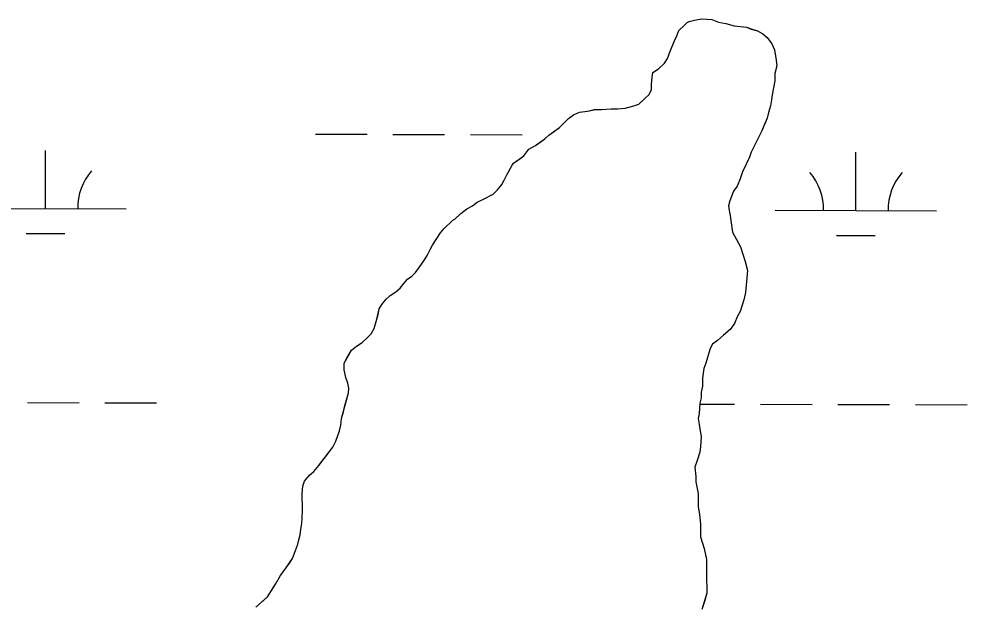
# Model space of a CAD drawing. Extents: x 3177385 to 3215275, y 903885 to 929304.
# Drawn here: x 3199293 to 3199880, y 926431 to 926792 of the extents above; entities that cross this region are included whole.
import ezdxf

# ---------------------------------------------------------------- set-up
doc = ezdxf.new("R2010")
doc.units = 0
for name, color, linetype in [('V-SITE-VEGE', 7, 'Continuous'), ('V-TOPO-SHOR', 7, 'Continuous'), ('V-WETL-SWMP', 7, 'Continuous')]:
    doc.layers.add(name, color=color, linetype=linetype)

msp = doc.modelspace()

# ---------------------------------------------------------------- linework, layer by layer
at = {"layer": 'V-SITE-VEGE'}
for p, q in [((3199708.16, 926790.4), (3199711.56, 926791.14)), ((3199711.56, 926791.14), (3199715.71, 926791.88)), ((3199715.71, 926791.88), (3199719.11, 926791.86)), ((3199719.11, 926791.86), (3199722.13, 926791.46)), ((3199722.13, 926791.46), (3199726.28, 926789.93)), ((3199700.56, 926781.38), (3199701.71, 926784.78)), ((3199701.71, 926784.78), (3199705.13, 926787.78)), ((3199705.13, 926787.78), (3199707.02, 926789.66)), ((3199707.02, 926789.66), (3199708.16, 926790.4)), ((3199726.28, 926789.93), (3199730.8, 926789.16)), ((3199730.8, 926789.16), (3199736.08, 926787.62)), ((3199736.08, 926787.62), (3199743.62, 926786.83)), ((3199743.62, 926786.83), (3199746.64, 926785.67)), ((3199746.64, 926785.67), (3199750.41, 926784.53)), ((3199699.04, 926778.37), (3199700.56, 926781.38)), ((3199750.41, 926784.53), (3199753.79, 926782.62)), ((3199753.79, 926782.62), (3199756.43, 926780.34)), ((3199756.43, 926780.34), (3199759.43, 926776.55)), ((3199696.36, 926771.97), (3199699.04, 926778.37)), ((3199759.43, 926776.55), (3199760.92, 926772.77)), ((3199692.93, 926764.44), (3199694.83, 926767.44)), ((3199694.83, 926767.44), (3199696.36, 926771.97)), ((3199760.92, 926772.77), (3199762.02, 926766.35)), ((3199689.13, 926761.06), (3199692.93, 926764.44)), ((3199762.38, 926762.95), (3199761.22, 926758.04)), ((3199762.02, 926766.35), (3199762.38, 926762.95)), ((3199684.93, 926751.26), (3199685.33, 926755.79)), ((3199685.33, 926755.79), (3199685.73, 926758.81)), ((3199685.73, 926758.81), (3199689.13, 926761.06)), ((3199761.22, 926758.04), (3199761.2, 926753.52)), ((3199684.92, 926748.24), (3199684.93, 926751.26)), ((3199761.2, 926753.52), (3199759.64, 926744.84)), ((3199680.73, 926742.6), (3199683.39, 926745.23)), ((3199683.39, 926745.23), (3199684.92, 926748.24)), ((3199759.64, 926744.84), (3199759.25, 926741.82)), ((3199668.62, 926736.62), (3199673.92, 926738.11)), ((3199673.92, 926738.11), (3199676.94, 926739.23)), ((3199676.94, 926739.23), (3199680.73, 926742.6)), ((3199758.47, 926738.05), (3199757.32, 926733.91)), ((3199759.25, 926741.82), (3199758.47, 926738.05)), ((3199633.48, 926730.39), (3199636.52, 926732.64)), ((3199636.52, 926732.64), (3199640.3, 926734.13)), ((3199640.3, 926734.13), (3199645.21, 926734.86)), ((3199645.21, 926734.86), (3199650.12, 926735.96)), ((3199650.12, 926735.96), (3199653.9, 926735.94)), ((3199653.9, 926735.94), (3199659.94, 926736.29)), ((3199659.94, 926736.29), (3199663.71, 926736.27)), ((3199663.71, 926736.27), (3199668.62, 926736.62)), ((3199757.32, 926733.91), (3199756.55, 926730.51)), ((3199627.79, 926724.76), (3199633.48, 926730.39)), ((3199756.55, 926730.51), (3199753.11, 926722.6)), ((3199621.35, 926719.88), (3199627.79, 926724.76)), ((3199753.11, 926722.6), (3199750.44, 926717.33)), ((3199613.02, 926713.51), (3199618.7, 926717.63)), ((3199618.7, 926717.63), (3199621.35, 926719.88)), ((3199750.44, 926717.33), (3199748.53, 926713.19)), ((3199605.81, 926707.13), (3199608.85, 926711.26)), ((3199608.85, 926711.26), (3199613.02, 926713.51)), ((3199746.62, 926709.42), (3199745.48, 926706.41)), ((3199748.53, 926713.19), (3199746.62, 926709.42)), ((3199598.61, 926701.5), (3199599.37, 926702.63)), ((3199599.37, 926702.63), (3199605.81, 926707.13)), ((3199745.48, 926706.41), (3199741.28, 926697.37)), ((3199595.18, 926695.48), (3199598.61, 926701.5)), ((3199741.28, 926697.37), (3199739.75, 926692.85)), ((3199592.13, 926689.45), (3199593.65, 926692.09)), ((3199593.65, 926692.09), (3199595.18, 926695.48)), ((3199739.75, 926692.85), (3199737.83, 926688.33)), ((3199586.81, 926683.44), (3199589.47, 926686.07)), ((3199589.47, 926686.07), (3199592.13, 926689.45)), ((3199735.55, 926685.32), (3199733.26, 926679.29)), ((3199737.83, 926688.33), (3199735.55, 926685.32)), ((3199576.97, 926678.58), (3199580.38, 926680.08)), ((3199580.38, 926680.08), (3199586.81, 926683.44)), ((3199733.26, 926679.29), (3199732.49, 926676.28)), ((3199566.75, 926671.47), (3199570.54, 926674.46)), ((3199570.54, 926674.46), (3199573.94, 926676.34)), ((3199573.94, 926676.34), (3199576.97, 926678.58)), ((3199732.49, 926676.28), (3199732.85, 926673.26)), ((3199732.85, 926673.26), (3199733.59, 926670.23)), ((3199556.13, 926662.08), (3199561.82, 926667.34)), ((3199561.82, 926667.34), (3199562.95, 926668.09)), ((3199562.95, 926668.09), (3199566.75, 926671.47)), ((3199733.59, 926670.23), (3199733.95, 926667.21)), ((3199733.95, 926667.21), (3199735.05, 926660.03)), ((3199554.23, 926659.45), (3199556.13, 926662.08)), ((3199549.28, 926651.93), (3199554.23, 926659.45)), ((3199735.05, 926660.03), (3199739.91, 926650.95)), ((3199547.76, 926649.29), (3199549.28, 926651.93)), ((3199739.91, 926650.95), (3199742.88, 926641.87)), ((3199544.33, 926642.89), (3199545.85, 926645.53)), ((3199545.85, 926645.53), (3199547.76, 926649.29)), ((3199538.62, 926634.99), (3199540.91, 926638)), ((3199540.91, 926638), (3199544.33, 926642.89)), ((3199742.88, 926641.87), (3199744.36, 926636.2)), ((3199533.7, 926630.86), (3199536.35, 926632.74)), ((3199536.35, 926632.74), (3199538.62, 926634.99)), ((3199744.36, 926636.2), (3199743.16, 926622.62)), ((3199529.14, 926625.23), (3199531.42, 926628.23)), ((3199531.42, 926628.23), (3199533.7, 926630.86)), ((3199520.42, 926618.48), (3199523.07, 926620.73)), ((3199523.07, 926620.73), (3199526.48, 926622.97)), ((3199526.48, 926622.97), (3199529.14, 926625.23)), ((3199743.16, 926622.62), (3199742, 926618.1)), ((3199516.24, 926612.46), (3199517.76, 926615.09)), ((3199517.76, 926615.09), (3199520.42, 926618.48)), ((3199742, 926618.1), (3199739.7, 926610.93)), ((3199514.7, 926606.05), (3199516.24, 926612.46)), ((3199739.7, 926610.93), (3199738.18, 926607.92)), ((3199513.16, 926600.39), (3199514.7, 926606.05)), ((3199736.27, 926603.4), (3199733.6, 926599.64)), ((3199738.18, 926607.92), (3199736.27, 926603.4)), ((3199508.98, 926594.75), (3199511.25, 926597.01)), ((3199511.25, 926597.01), (3199513.16, 926600.39)), ((3199733.6, 926599.64), (3199729.44, 926596.26)), ((3199502.15, 926589.5), (3199505.56, 926591.75)), ((3199505.56, 926591.75), (3199508.98, 926594.75)), ((3199725.65, 926592.89), (3199722.61, 926590.64)), ((3199729.44, 926596.26), (3199725.65, 926592.89)), ((3199494.55, 926578.97), (3199499.12, 926586.87)), ((3199499.12, 926586.87), (3199502.15, 926589.5)), ((3199721.09, 926588), (3199718.4, 926578.96)), ((3199722.61, 926590.64), (3199721.09, 926588)), ((3199494.53, 926574.82), (3199494.55, 926578.97)), ((3199495.63, 926569.91), (3199494.53, 926574.82)), ((3199717.25, 926575.57), (3199716.46, 926569.53)), ((3199718.4, 926578.96), (3199717.25, 926575.57)), ((3199496.75, 926566.5), (3199495.63, 926569.91)), ((3199716.46, 926569.53), (3199716.44, 926564.62)), ((3199497.49, 926563.48), (3199496.75, 926566.5)), ((3199497.1, 926560.46), (3199497.49, 926563.48)), ((3199716.44, 926564.62), (3199715.67, 926560.85)), ((3199492.86, 926544.63), (3199497.1, 926560.46)), ((3199715.65, 926557.46), (3199714.87, 926554.06)), ((3199715.67, 926560.85), (3199715.65, 926557.46)), ((3199714.87, 926554.06), (3199714.46, 926547.65)), ((3199492.46, 926540.48), (3199492.86, 926544.63)), ((3199714.46, 926547.65), (3199713.7, 926544.63)), ((3199713.7, 926544.63), (3199714.43, 926540.85)), ((3199491.69, 926537.08), (3199492.46, 926540.48)), ((3199714.43, 926540.85), (3199715.52, 926533.29)), ((3199489.39, 926530.68), (3199491.69, 926537.08)), ((3199715.52, 926533.29), (3199715.12, 926527.26)), ((3199478.75, 926515.64), (3199487.49, 926526.92)), ((3199487.49, 926526.92), (3199489.39, 926530.68)), ((3199715.12, 926527.26), (3199714.72, 926523.86)), ((3199714.72, 926523.86), (3199713.18, 926518.59)), ((3199475.71, 926511.87), (3199478.75, 926515.64)), ((3199713.18, 926518.59), (3199711.65, 926514.44)), ((3199470.01, 926505.86), (3199473.05, 926509.62)), ((3199473.05, 926509.62), (3199475.71, 926511.87)), ((3199711.65, 926514.44), (3199712.38, 926508.77)), ((3199712.38, 926508.77), (3199712.36, 926505.38)), ((3199468.46, 926498.32), (3199468.87, 926502.85)), ((3199468.87, 926502.85), (3199470.01, 926505.86)), ((3199712.36, 926505.38), (3199713.83, 926498.2)), ((3199468.79, 926488.13), (3199468.46, 926498.32)), ((3199713.83, 926498.2), (3199713.79, 926489.89)), ((3199468.39, 926482.84), (3199468.79, 926488.13)), ((3199713.79, 926489.89), (3199714.52, 926485.36)), ((3199714.52, 926485.36), (3199715.25, 926478.94)), ((3199467.6, 926476.06), (3199468.37, 926479.83)), ((3199468.37, 926479.83), (3199468.39, 926482.84)), ((3199467.2, 926472.66), (3199467.6, 926476.06)), ((3199715.25, 926478.94), (3199715.21, 926471.39)), ((3199465.66, 926466.25), (3199467.2, 926472.66)), ((3199715.21, 926471.39), (3199717.43, 926464.2)), ((3199462.6, 926457.96), (3199465.66, 926466.25)), ((3199717.43, 926464.2), (3199718.91, 926457.4)), ((3199458.41, 926451.94), (3199462.6, 926457.96)), ((3199718.91, 926457.4), (3199718.85, 926445.32)), ((3199454.99, 926447.43), (3199458.41, 926451.94)), ((3199451.95, 926442.16), (3199454.99, 926447.43)), ((3199718.85, 926445.32), (3199719.2, 926439.66)), ((3199447, 926434.26), (3199451.95, 926442.16)), ((3199719.2, 926439.66), (3199719.18, 926436.64)), ((3199439.79, 926427.88), (3199447, 926434.26)), ((3199719.18, 926436.64), (3199716.11, 926426.46))]:
    msp.add_line(p, q, dxfattribs=at)
at = {"layer": 'V-TOPO-SHOR'}
for points in [[(3199580.38, 926680.08), (3199586.81, 926683.44), (3199589.47, 926686.07), (3199592.13, 926689.45), (3199593.65, 926692.09), (3199595.18, 926695.48), (3199598.61, 926701.5), (3199599.37, 926702.63), (3199602.02, 926704.5), (3199605.81, 926707.13), (3199608.85, 926711.26), (3199613.02, 926713.51), (3199616.05, 926715.76), (3199618.7, 926717.63), (3199621.35, 926719.88), (3199624.76, 926722.51), (3199627.79, 926724.76), (3199633.48, 926730.39), (3199636.52, 926732.64), (3199640.3, 926734.13), (3199645.21, 926734.86), (3199650.12, 926735.97), (3199653.9, 926735.94), (3199659.94, 926736.29), (3199663.71, 926736.27), (3199668.62, 926736.62), (3199673.92, 926738.11), (3199676.94, 926739.23), (3199680.73, 926742.6), (3199683.39, 926745.23), (3199684.92, 926748.24), (3199684.93, 926751.26), (3199685.33, 926755.79), (3199685.73, 926758.81), (3199689.13, 926761.06), (3199692.93, 926764.44), (3199694.83, 926767.44), (3199696.36, 926771.97), (3199699.04, 926778.37), (3199700.56, 926781.38), (3199701.71, 926784.78), (3199705.13, 926787.78), (3199707.02, 926789.66), (3199708.16, 926790.4), (3199711.56, 926791.14), (3199715.72, 926791.88), (3199719.11, 926791.86), (3199722.13, 926791.46), (3199726.28, 926789.93), (3199730.8, 926789.16), (3199736.08, 926787.62), (3199739.85, 926787.22), (3199743.62, 926786.83), (3199746.64, 926785.68), (3199750.41, 926784.53), (3199753.79, 926782.62), (3199756.43, 926780.34), (3199759.43, 926776.55), (3199760.92, 926772.77), (3199762.02, 926766.35), (3199762.38, 926762.95), (3199761.22, 926758.04), (3199761.2, 926753.52), (3199759.64, 926744.84), (3199759.25, 926741.82), (3199758.47, 926738.05), (3199757.32, 926733.91), (3199756.55, 926730.51), (3199755.02, 926727.12), (3199753.11, 926722.6), (3199750.44, 926717.33), (3199748.53, 926713.19), (3199746.62, 926709.42), (3199745.48, 926706.41), (3199741.28, 926697.37), (3199739.75, 926692.85), (3199737.83, 926688.33), (3199735.55, 926685.32), (3199733.26, 926679.29), (3199732.49, 926676.28), (3199732.85, 926673.26), (3199733.59, 926670.23), (3199733.95, 926667.21), (3199735.05, 926660.03), (3199737.29, 926655.87), (3199739.91, 926650.95), (3199741.4, 926646.41), (3199742.88, 926641.87), (3199744.36, 926636.2), (3199743.56, 926627.15), (3199743.16, 926622.62), (3199742, 926618.1), (3199739.7, 926610.93), (3199738.18, 926607.92), (3199736.27, 926603.4), (3199733.6, 926599.64), (3199729.44, 926596.26), (3199725.65, 926592.89), (3199722.61, 926590.64), (3199721.09, 926588), (3199718.4, 926578.96)], [(3199442.83, 926430.51), (3199447, 926434.26), (3199451.95, 926442.16), (3199454.99, 926447.43), (3199458.41, 926451.94), (3199460.31, 926454.58), (3199462.6, 926457.96), (3199465.66, 926466.25), (3199466.43, 926469.64), (3199467.2, 926472.66), (3199467.6, 926476.06), (3199468.37, 926479.83), (3199468.39, 926482.84), (3199468.79, 926488.13), (3199468.46, 926498.32), (3199468.87, 926502.85), (3199470.01, 926505.86), (3199473.05, 926509.62), (3199475.71, 926511.87), (3199478.75, 926515.64), (3199481.03, 926518.64), (3199483.69, 926522.03), (3199487.49, 926526.92), (3199489.39, 926530.68), (3199491.69, 926537.08), (3199492.46, 926540.48), (3199492.86, 926544.63), (3199494.02, 926548.78), (3199494.79, 926551.79), (3199497.1, 926560.46), (3199497.49, 926563.48), (3199496.75, 926566.5), (3199495.63, 926569.91), (3199494.53, 926574.82), (3199494.55, 926578.97), (3199496.45, 926582.36), (3199499.12, 926586.87), (3199502.15, 926589.5), (3199505.56, 926591.75), (3199508.98, 926594.75), (3199511.25, 926597.01), (3199513.16, 926600.39), (3199514.7, 926606.05), (3199515.47, 926609.06), (3199516.24, 926612.46), (3199517.76, 926615.09), (3199520.42, 926618.48), (3199523.07, 926620.73), (3199526.48, 926622.97), (3199529.14, 926625.23), (3199531.42, 926628.23), (3199533.7, 926630.86), (3199536.35, 926632.74), (3199538.62, 926634.99), (3199540.91, 926638), (3199544.33, 926642.89), (3199545.85, 926645.53), (3199547.76, 926649.29), (3199549.28, 926651.93), (3199554.23, 926659.45), (3199556.13, 926662.08), (3199561.82, 926667.34), (3199562.95, 926668.09), (3199566.75, 926671.47), (3199570.54, 926674.46), (3199573.94, 926676.34), (3199576.97, 926678.58), (3199580.38, 926680.08)], [(3199718.4, 926578.96), (3199717.25, 926575.57), (3199716.46, 926569.53), (3199716.44, 926564.62), (3199715.67, 926560.85), (3199715.65, 926557.46), (3199714.87, 926554.06), (3199714.46, 926547.65), (3199713.7, 926544.63), (3199714.43, 926540.85), (3199715.52, 926533.29), (3199715.12, 926527.26), (3199714.72, 926523.86), (3199713.18, 926518.59), (3199711.65, 926514.44), (3199712.38, 926508.77), (3199712.36, 926505.38), (3199713.83, 926498.2), (3199713.81, 926494.42), (3199713.79, 926489.89), (3199714.52, 926485.36), (3199715.25, 926478.94), (3199715.23, 926475.54), (3199715.21, 926471.39), (3199717.43, 926464.2), (3199718.91, 926457.4), (3199718.89, 926453.63), (3199718.85, 926445.32), (3199719.2, 926439.66), (3199719.18, 926436.64), (3199717.64, 926431.36), (3199716.11, 926426.46)]]:
    msp.add_lwpolyline(points, dxfattribs=at)
at = {"layer": 'V-WETL-SWMP'}
for p, q in [((3199476.66, 926720.58), (3199508.66, 926720.5)), ((3199524.66, 926720.47), (3199556.66, 926720.39)), ((3199572.66, 926720.36), (3199604.66, 926720.28)), ((3199309.49, 926674.54), (3199309.57, 926710.54)), ((3199811.39, 926673.37), (3199811.48, 926709.37)), ((3199259.49, 926674.65), (3199359.49, 926674.42)), ((3199761.39, 926673.49), (3199861.39, 926673.25)), ((3199297.45, 926659.14), (3199321.45, 926659.08)), ((3199799.36, 926657.97), (3199823.36, 926657.91)), ((3199298.36, 926554.49), (3199330.36, 926554.42)), ((3199346.36, 926554.38), (3199378.36, 926554.31)), ((3199714.84, 926553.52), (3199736.27, 926553.47)), ((3199752.27, 926553.44), (3199784.27, 926553.36)), ((3199800.27, 926553.32), (3199832.27, 926553.25)), ((3199848.27, 926553.21), (3199880.27, 926553.14))]:
    msp.add_line(p, q, dxfattribs=at)
msp.add_lwpolyline([(3199442.83, 926430.51), (3199447, 926434.26), (3199451.95, 926442.16), (3199454.99, 926447.43), (3199458.41, 926451.94), (3199460.31, 926454.58), (3199462.6, 926457.96), (3199465.66, 926466.25), (3199466.43, 926469.64), (3199467.2, 926472.66), (3199467.6, 926476.05), (3199468.37, 926479.83), (3199468.39, 926482.85), (3199468.79, 926488.13), (3199468.47, 926498.32), (3199468.87, 926502.85), (3199470.01, 926505.86), (3199473.05, 926509.62), (3199475.71, 926511.87), (3199478.75, 926515.63), (3199481.03, 926518.64), (3199483.69, 926522.03), (3199487.49, 926526.91), (3199489.39, 926530.68), (3199491.69, 926537.08), (3199492.46, 926540.48), (3199492.86, 926544.63), (3199494.02, 926548.78), (3199494.79, 926551.79), (3199497.1, 926560.46), (3199497.49, 926563.48), (3199496.75, 926566.5), (3199495.63, 926569.91), (3199494.53, 926574.82), (3199494.55, 926578.97), (3199496.45, 926582.36), (3199499.12, 926586.88), (3199502.15, 926589.5), (3199505.56, 926591.75), (3199508.97, 926594.75), (3199511.25, 926597.01), (3199513.16, 926600.39), (3199514.69, 926606.05), (3199515.46, 926609.06), (3199516.24, 926612.46), (3199517.76, 926615.09), (3199520.42, 926618.48), (3199523.07, 926620.73), (3199526.48, 926622.97), (3199529.14, 926625.23), (3199531.42, 926628.23), (3199533.7, 926630.86), (3199536.35, 926632.74), (3199538.62, 926634.99), (3199540.9, 926638), (3199544.33, 926642.89), (3199545.85, 926645.52), (3199547.76, 926649.29), (3199549.28, 926651.92), (3199554.23, 926659.45), (3199556.13, 926662.08), (3199561.82, 926667.34), (3199562.95, 926668.09), (3199566.75, 926671.46), (3199570.54, 926674.46), (3199573.94, 926676.33), (3199576.97, 926678.58), (3199580.38, 926680.08), (3199586.81, 926683.44), (3199589.47, 926686.07), (3199592.13, 926689.45), (3199593.65, 926692.09), (3199595.18, 926695.48), (3199598.61, 926701.5), (3199599.37, 926702.63), (3199602.02, 926704.5), (3199605.81, 926707.13), (3199608.85, 926711.26), (3199613.01, 926713.51), (3199616.05, 926715.76), (3199618.7, 926717.63), (3199621.35, 926719.88), (3199624.76, 926722.51), (3199627.79, 926724.76), (3199633.48, 926730.39), (3199636.52, 926732.64), (3199640.3, 926734.13), (3199645.21, 926734.86), (3199650.12, 926735.97), (3199653.9, 926735.95), (3199659.94, 926736.29), (3199663.71, 926736.27), (3199668.62, 926736.63), (3199673.92, 926738.11), (3199676.94, 926739.23), (3199680.73, 926742.6), (3199683.39, 926745.23), (3199684.92, 926748.24), (3199684.93, 926751.26), (3199685.33, 926755.79), (3199685.73, 926758.81), (3199689.13, 926761.06), (3199692.93, 926764.44), (3199694.83, 926767.45), (3199696.36, 926771.97), (3199699.04, 926778.37), (3199700.56, 926781.38), (3199701.71, 926784.77), (3199705.13, 926787.78), (3199707.02, 926789.65), (3199708.16, 926790.4), (3199711.56, 926791.14), (3199715.72, 926791.88), (3199719.11, 926791.86), (3199722.13, 926791.46), (3199726.28, 926789.93), (3199730.8, 926789.16), (3199736.08, 926787.62), (3199743.62, 926786.82), (3199746.64, 926785.68), (3199750.41, 926784.53), (3199753.79, 926782.62), (3199756.43, 926780.34), (3199759.43, 926776.55), (3199760.92, 926772.77), (3199762.02, 926766.35), (3199762.38, 926762.95), (3199761.22, 926758.05), (3199761.2, 926753.52), (3199759.64, 926744.84), (3199759.25, 926741.82), (3199758.47, 926738.05), (3199757.32, 926733.91), (3199756.55, 926730.51), (3199755.02, 926727.12), (3199753.11, 926722.6), (3199750.44, 926717.33), (3199748.53, 926713.19), (3199746.63, 926709.42), (3199745.48, 926706.41), (3199741.28, 926697.37), (3199739.75, 926692.85), (3199737.84, 926688.33), (3199735.55, 926685.32), (3199733.26, 926679.29), (3199732.49, 926676.28), (3199732.85, 926673.26), (3199733.59, 926670.23), (3199733.95, 926667.21), (3199735.05, 926660.03), (3199737.29, 926655.87), (3199739.91, 926650.95), (3199742.88, 926641.87), (3199744.36, 926636.2), (3199743.16, 926622.62), (3199742.01, 926618.1), (3199739.7, 926610.93), (3199738.18, 926607.92), (3199736.27, 926603.4), (3199733.6, 926599.64), (3199729.44, 926596.27), (3199725.64, 926592.89), (3199722.61, 926590.64), (3199721.09, 926588), (3199718.4, 926578.96), (3199717.25, 926575.57), (3199716.46, 926569.53), (3199716.44, 926564.62), (3199715.67, 926560.85), (3199715.65, 926557.45), (3199714.88, 926554.06), (3199714.46, 926547.65), (3199713.69, 926544.63), (3199714.43, 926540.85), (3199715.52, 926533.3), (3199715.12, 926527.26), (3199714.72, 926523.86), (3199713.18, 926518.59), (3199711.65, 926514.44), (3199712.38, 926508.77), (3199712.36, 926505.38), (3199713.83, 926498.2), (3199713.79, 926489.89), (3199714.52, 926485.36), (3199715.25, 926478.94), (3199715.21, 926471.39), (3199717.43, 926464.2), (3199718.91, 926457.4), (3199718.85, 926445.32), (3199719.2, 926439.66), (3199719.18, 926436.64), (3199717.64, 926431.36), (3199716.11, 926426.46)], dxfattribs=at)
for centre, start, end in [((3199364.73, 926674.88), 139.09484, 180.6385), ((3199756.15, 926673.97), 359.09484, 40.6385), ((3199866.64, 926673.72), 139.09484, 180.6385)]:
    msp.add_arc(centre, 35.25, start, end, dxfattribs=at)

doc.saveas('drawing.dxf')
